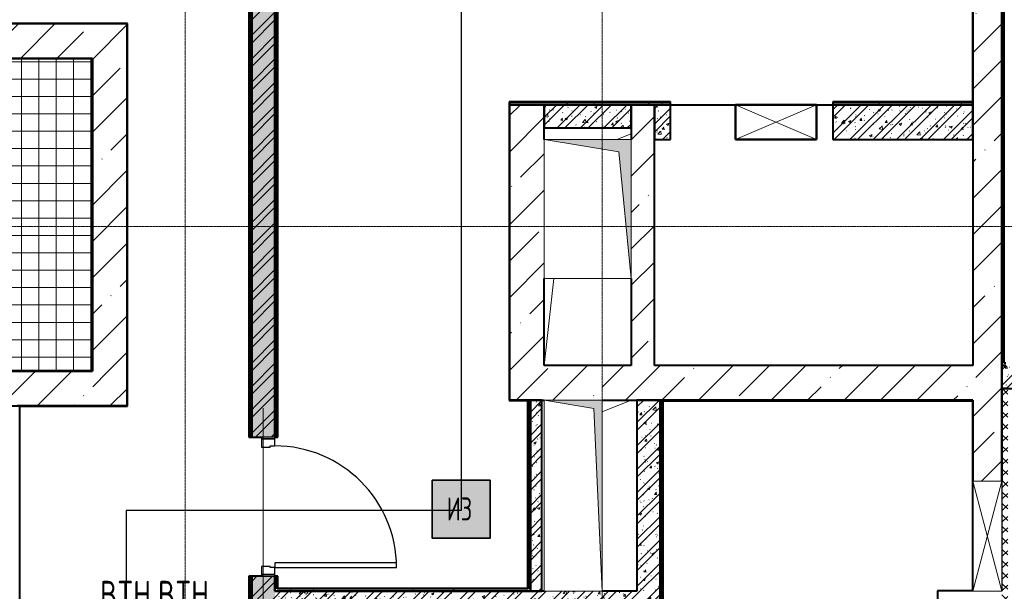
# Model space of a CAD drawing. Header units: millimetres. Extents: x -135639 to 224623, y -383017 to -59102.
# Tile 383 of 494: x 119986 to 128484, y -173771 to -168837. Entities that reach past the tile are written whole.
import ezdxf
from ezdxf.enums import TextEntityAlignment as Align

# ---------------------------------------------------------------- set-up
doc = ezdxf.new("R2010")
doc.units = ezdxf.units.MM
for name, pattern in [('CONTINOUS', [0]), ('Линия сетки', [25, 20, -2.5, 0, -2.5]), ('Невидимые', [5, 3, -2]), ('Штрих_3_1_5_', [4.5, 3, -1.5]), ('Штриховая_ш3 п1_5', [4.5, 3, -1.5])]:
    doc.linetypes.add(name, pattern=pattern)
for name, color, linetype, lineweight in [('A-000-MH_MASS', 7, 'Невидимые', 18), ('A-200-M_WALL', 7, 'Continuous', 18), ('A-200-M_WALL_EXT', 7, 'Continuous', 18), ('A-200-M_WALL_INT', 7, 'Continuous', 18), ('A-200-M_WALL_PAT', 7, 'Continuous', 40), ('A-314-M_WINDOW', 7, 'Continuous', 18), ('A-314-M_WINDOW_OPEN', 7, 'Continuous', 18), ('A-325-M_DOOR', 7, 'Continuous', 18), ('A-325-M_DOOR__FRAME', 7, 'Continuous', 30), ('A-325-M_DOOR_PANEL', 7, 'Continuous', 30), ('A-350-H_CEILING', 7, 'Continuous', 18), ('M-567-M_MECH_EQP', 7, 'Continuous', 18), ('S-280-M_STRUCT_FRAME', 7, 'Continuous', 18), ('Z-030-M_GRID', 7, 'Continuous', 9), ('Z-060-M_DETAIL', 7, 'Continuous', 18), ('ПС', 7, 'Continuous', 40), ('СС-011-ПОЖ-СИГНАЛИЗАЦИЯ', 1, 'Continuous', 30)]:
    doc.layers.add(name, color=color, linetype=linetype, lineweight=lineweight)
doc.layers.add('A-010-M_ROOM_SEPARATION', color=4, linetype='Штриховая_ш3 п1_5', lineweight=40, true_color=0x00ffff)
doc.styles.add('1111', font='isocpeur.ttf')
pattern_1 = [(50, (0, 0), (218.62117, -19.1268), [22.86, -251.46]), (355, (0, 0), (-42.29187, 229.2684), [18.288, -201.168]), (100.451, (18.22, -1.6), (176.33107, 210.13963), [19.428, -213.708]), (46.184, (0, 60.96), (325.29495, -50.45164), [34.29, -377.19]), (96.636, (27.1, 56.76), (284.883, 296.91266), [29.142, -320.562]), (351.184, (0, 60.96), (284.8858, 296.9107), [27.432, -301.752]), (21, (30.48, 45.72), (181.93753, -122.71832), [22.86, -251.46]), (326, (30.48, 45.72), (74.16223, 221.02618), [18.288, -201.168]), (71.451, (45.64, 35.5), (256.10035, 98.30526), [19.428, -213.708]), (37.5, (0, 0), (3.70639, 101.465895), [3.353, -195.377, 3.353, -200.863, -201.93]), (37.5, (0, 0), (3.70639, 101.465895), [-402.946, 3.353, -198.577]), (7.5, (0, 0), (80.18358, 120.21653), [3.353, -113.081, 3.353, -190.805, -76.962]), (7.5, (0, 0), (80.18358, 120.21653), [-310.591, 3.353, -73.609]), (327.5, (-67.97, 0), (162.708646, -6.87497), [3.353, -72.847, 3.353, -234.391, -315.468]), (327.5, (-67.97, 0), (162.708646, -6.87497), [-313.944, 3.353, -312.115]), (317.5, (-98.45, 0), (177.75468, 30.51183), [3.353, -95.707, 3.353, -154.534, -224.028]), (317.5, (-98.45, 0), (177.75468, 30.51183), [-256.946, 3.353, -220.675])]
pattern_2 = [(45, (0, 0), (-101.02788, 101.02788), []), (45, (67.35, 0), (-101.02788, 101.02788), [])]
pattern_3 = [(0, (0, 0), (406.4, 101.6), [33.528, -271.272, 33.528, -271.272, -1625.6]), (0, (0, 0), (406.4, 101.6), [-609.6, 33.528, -576.072, 33.528, -271.272, -711.2]), (0, (0, 0), (406.4, 101.6), [-1524, 33.528, -169.672, 33.528, -474.472]), (120, (152.4, 50.8), (-291.18818, 301.152724), [33.528, -271.272, 33.528, -271.272, -1625.6]), (120, (152.4, 50.8), (-291.18818, 301.152724), [-609.6, 33.528, -576.072, 33.528, -271.272, -711.2]), (120, (152.4, 50.8), (-291.18818, 301.152724), [-1524, 33.528, -169.672, 33.528, -474.472]), (240, (203.2, 254), (-115.21182, -402.752724), [33.528, -271.272, 33.528, -271.272, -1625.6]), (240, (203.2, 254), (-115.21182, -402.752724), [-609.6, 33.528, -576.072, 33.528, -271.272, -711.2]), (240, (203.2, 254), (-115.21182, -402.752724), [-1524, 33.528, -169.672, 33.528, -474.472])]
pattern_4 = [(45, (0, 0), (-314.309, 314.309), []), (45, (314.3, 0), (-314.309, 314.309), [555.625, -111.125, 3.353, -107.772])]

# ---------------------------------------------------------------- blocks, each defined once
blk = doc.blocks.new('101_Дверь_Однопольная - _ПЧ_Мет_1000х2000_Лифтовой холл_EI60_Л-4456088-B1_-7_650_')
at = {"layer": 'A-325-M_DOOR', "color": 253, "lineweight": 30, "true_color": 0xaaaaaa}
for p, q in [((-585, 100), (-600, 100)), ((-600, 100), (-600, -15)), ((-585, -15), (-585, 100)), ((600, 100), (585, 100)), ((585, 100), (585, -15)), ((600, -15), (600, 100)), ((-600, -15), (-585, -15)), ((585, -15), (600, -15))]:
    blk.add_line(p, q, dxfattribs=at)
at = {"layer": 'A-325-M_DOOR__FRAME', "color": 253, "true_color": 0xaaaaaa}
for p, q in [((-525, 100), (-585, 100)), ((-585, 100), (-585, -15)), ((-525, 60), (-525, 100)), ((585, 100), (525, 100)), ((525, 100), (525, 60)), ((585, -15), (585, 100)), ((-515, 60), (-525, 60)), ((-515, -15), (-515, 60)), ((525, 60), (515, 60)), ((515, 60), (515, -15)), ((-585, -15), (-515, -15)), ((515, -15), (585, -15))]:
    blk.add_line(p, q, dxfattribs=at)
at = {"layer": 'A-325-M_DOOR_PANEL', "color": 253, "true_color": 0xaaaaaa}
for p, q in [((525, 1150), (485, 1150)), ((485, 1150), (485, 100)), ((525, 100), (525, 1150)), ((485, 100), (525, 100))]:
    blk.add_line(p, q, dxfattribs=at)
blk.add_arc((525, 100), 1050, 90, 180, dxfattribs=at)
blk = doc.blocks.new('A_MEQ_OpeningShaft-Rectangular - ОВ-2726988-B1_-7_650_')
at = {"layer": 'Z-060-M_DETAIL', "true_color": 0xe2e2e2}
blk.add_hatch(color=254, dxfattribs=at).paths.add_polyline_path([(1200, 0), (0, 0), (0, -750), (107.1, -107.1), (1176.3, -2.3)])
at = {"layer": 'A-000-MH_MASS', "color": 253, "linetype": 'Continuous', "true_color": 0xaaaaaa}
for p, q in [((1200, 0), (0, 0)), ((0, 0), (0, -750)), ((1200, -750), (1200, 0)), ((0, -750), (1200, -750))]:
    blk.add_line(p, q, dxfattribs=at)
at = {"layer": 'Z-060-M_DETAIL', "color": 253, "true_color": 0xaaaaaa}
for p, q in [((1200, 0), (107.1, -107.1)), ((1200, -750), (1200, 0)), ((1200, 0), (0, 0)), ((0, 0), (0, -750)), ((107.1, -107.1), (1200, 0)), ((1200, 0), (1200, -750)), ((107.1, -107.1), (0, -750)), ((0, -750), (107.1, -107.1)), ((0, -750), (1200, -750)), ((0, -750), (1200, -750))]:
    blk.add_line(p, q, dxfattribs=at)
blk = doc.blocks.new('A_MEQ_OpeningShaft-Rectangular - ПД-2727064-B1_-7_650_')
at = {"layer": 'Z-060-M_DETAIL', "true_color": 0xe2e2e2}
blk.add_hatch(color=254, dxfattribs=at).paths.add_polyline_path([(1650, 0), (0, 0), (0, -500), (71.4, -71.4), (1587.5, -2.8)])
at = {"layer": 'A-000-MH_MASS', "color": 253, "linetype": 'Continuous', "true_color": 0xaaaaaa}
for p, q in [((1650, 0), (0, 0)), ((0, 0), (0, -500)), ((1650, -500), (1650, 0)), ((0, -500), (1650, -500))]:
    blk.add_line(p, q, dxfattribs=at)
at = {"layer": 'Z-060-M_DETAIL', "color": 253, "true_color": 0xaaaaaa}
for p, q in [((1650, 0), (71.4, -71.4)), ((1650, -500), (1650, 0)), ((1650, 0), (0, 0)), ((0, 0), (0, -500)), ((71.4, -71.4), (0, -500)), ((0, -500), (71.4, -71.4)), ((71.4, -71.4), (1650, 0)), ((1650, 0), (1650, -500)), ((0, -500), (1650, -500)), ((0, -500), (1650, -500))]:
    blk.add_line(p, q, dxfattribs=at)
blk = doc.blocks.new('ПР - _ПЧ_1200_200_Оп250-250_Шаг300_Арм16_Арм10-3250725-B1_-7_650_')
at = {"layer": 'S-280-M_STRUCT_FRAME', "color": 21, "true_color": 0xffaaaa}
for p, q in [((-850, 0), (850, 0)), ((-850, 0), (-600, 0)), ((-515, 0), (515, 0)), ((-515, 0), (515, 0)), ((600, 0), (850, 0))]:
    blk.add_line(p, q, dxfattribs=at)
blk = doc.blocks.new('135_SLK_GD_AR_rvt-1-B1_-7_650_')
at = {"layer": 'A-200-M_WALL_PAT', "lineweight": 9, "true_color": 0xaaaaaa}
h = blk.add_hatch(dxfattribs=at)
h.set_pattern_fill('FP_11', color=253, style=0, pattern_type=2)
h.set_pattern_definition(pattern_3)
h.paths.add_polyline_path([(130125, 15600), (130125, 19180), (130105, 19180), (130105, 15600)])
h.paths.add_polyline_path([(130125, 20380), (130125, 28770), (130105, 28770), (130105, 20380)])
h = blk.add_hatch(dxfattribs=at)
h.set_pattern_fill('FP_1', color=253, style=0, pattern_type=2)
h.set_pattern_definition(pattern_1)
h.paths.add_polyline_path([(130325, 20650), (130325, 28550), (130125, 28550), (130125, 20650)])
h = blk.add_hatch(dxfattribs=at)
h.set_pattern_fill('FP_2', color=253, style=0, pattern_type=2)
h.set_pattern_definition(pattern_2)
h.paths.add_polyline_path([(130325, 20650), (130325, 28550), (130125, 28550), (130125, 20650)])
h = blk.add_hatch(dxfattribs=at)
h.set_pattern_fill('FP_11', color=253, style=0, pattern_type=2)
h.set_pattern_definition(pattern_3)
h.paths.add_polyline_path([(130325, 19050), (130345, 19050), (130345, 19180), (130325, 19180), (130325, 19112.5)])
h.paths.add_polyline_path([(130345, 20380), (130345, 28530), (130325, 28530), (130325, 20380)])
h = blk.add_hatch(dxfattribs=at)
h.set_pattern_fill('FP_11', color=253, style=0, pattern_type=2)
h.set_pattern_definition(pattern_3)
h.paths.add_polyline_path([(136620, 23251.6), (136620, 25548.4), (136600, 25548.4), (136600, 23251.6)])
h = blk.add_hatch(dxfattribs=at)
h.set_pattern_fill('FP_11', color=253, style=0, pattern_type=2)
h.set_pattern_definition(pattern_3)
h.paths.add_polyline_path([(135140, 23250), (136348, 23250), (136348, 23270), (135140, 23270)])
h.paths.add_polyline_path([(133740, 23250), (133740, 23270), (132350, 23270), (132350, 23250)])
h = blk.add_hatch(dxfattribs=at)
h.set_pattern_fill('FP_1', color=253, style=0, pattern_type=2)
h.set_pattern_definition(pattern_1)
h.paths.add_polyline_path([(133400, 23050), (133400, 23250), (132650, 23250), (132650, 23050)])
h = blk.add_hatch(dxfattribs=at)
h.set_pattern_fill('FP_2', color=253, style=0, pattern_type=2)
h.set_pattern_definition(pattern_2)
h.paths.add_polyline_path([(133400, 23050), (133400, 23250), (132650, 23250), (132650, 23050)])
h = blk.add_hatch(dxfattribs=at)
h.set_pattern_fill('FP_1', color=253, style=0, pattern_type=2)
h.set_pattern_definition(pattern_1)
h.paths.add_polyline_path([(133740, 22950), (133740, 23250), (133600, 23250), (133600, 22950)])
h = blk.add_hatch(dxfattribs=at)
h.set_pattern_fill('FP_2', color=253, style=0, pattern_type=2)
h.set_pattern_definition(pattern_2)
h.paths.add_polyline_path([(133740, 22950), (133740, 23250), (133600, 23250), (133600, 22950)])
h = blk.add_hatch(dxfattribs=at)
h.set_pattern_fill('FP_1', color=253, style=0, pattern_type=2)
h.set_pattern_definition(pattern_1)
h.paths.add_polyline_path([(136350, 22950), (136350, 23250), (135140, 23250), (135140, 22950), (135356, 22950)])
h = blk.add_hatch(dxfattribs=at)
h.set_pattern_fill('FP_2', color=253, style=0, pattern_type=2)
h.set_pattern_definition(pattern_2)
h.paths.add_polyline_path([(136350, 22950), (136350, 23250), (135140, 23250), (135140, 22950), (135356, 22950)])
h = blk.add_hatch(dxfattribs=at)
h.set_pattern_fill('FP_11', color=253, style=0, pattern_type=2)
h.set_pattern_definition(pattern_3)
h.paths.add_polyline_path([(136620, 22998.4), (136620, 23251.6), (136600, 23251.6), (136600, 22998.4)])
h = blk.add_hatch(dxfattribs=at)
h.set_pattern_fill('FP_11', color=253, style=0, pattern_type=2)
h.set_pattern_definition(pattern_3)
h.paths.add_polyline_path([(136620, 21000), (136620, 22998.4), (136600, 22998.4), (136600, 21000)])
h = blk.add_hatch(dxfattribs=at)
h.set_pattern_fill('FP_1', color=253, style=0, pattern_type=2)
h.set_pattern_definition(pattern_1)
h.paths.add_polyline_path([(140780, 20800), (140800, 20800), (140800, 21000), (136600, 21000), (136600, 20800), (140735.3, 20800)])
h = blk.add_hatch(dxfattribs=at)
h.set_pattern_fill('FP_2', color=253, style=0, pattern_type=2)
h.set_pattern_definition(pattern_2)
h.paths.add_polyline_path([(140780, 20800), (140800, 20800), (140800, 21000), (136600, 21000), (136600, 20800), (140735.3, 20800)])
h = blk.add_hatch(dxfattribs=at)
h.set_pattern_fill('FP_11', color=253, style=0, pattern_type=2)
h.set_pattern_definition(pattern_3)
h.paths.add_polyline_path([(140765, 21000), (140780, 21000), (140780, 21020), (136620, 21020), (136620, 21000), (140735.3, 21000)])
h = blk.add_hatch(dxfattribs=at)
h.set_pattern_fill('FP_10', color=253, style=0, pattern_type=2)
h.set_pattern_definition([(45, (0, 0), (-49.497475, 49.497475), []), (135, (0, 0), (-49.497475, -49.497475), [])])
h.paths.add_polyline_path([(136600, 15600), (136650, 15600), (136650, 20800), (136600, 20800), (136600, 16451.3)])
h = blk.add_hatch(dxfattribs=at)
h.set_pattern_fill('FP_11', color=253, style=0, pattern_type=2)
h.set_pattern_definition(pattern_3)
h.paths.add_polyline_path([(132530, 19070), (132530, 20698), (132510, 20698), (132510, 19070)])
h = blk.add_hatch(dxfattribs=at)
h.set_pattern_fill('FP_1', color=253, style=0, pattern_type=2)
h.set_pattern_definition(pattern_1)
h.paths.add_polyline_path([(132530, 19050), (132630, 19050), (132630, 20700), (132530, 20700), (132530, 19112.5)])
h = blk.add_hatch(dxfattribs=at)
h.set_pattern_fill('FP_2', color=253, style=0, pattern_type=2)
h.set_pattern_definition(pattern_2)
h.paths.add_polyline_path([(132530, 19050), (132630, 19050), (132630, 20700), (132530, 20700), (132530, 19112.5)])
h = blk.add_hatch(dxfattribs=at)
h.set_pattern_fill('FP_1', color=253, style=0, pattern_type=2)
h.set_pattern_definition(pattern_1)
h.paths.add_polyline_path([(133473, 19050), (133650, 19050), (133650, 20700), (133450, 20700), (133450, 19050)])
h = blk.add_hatch(dxfattribs=at)
h.set_pattern_fill('FP_2', color=253, style=0, pattern_type=2)
h.set_pattern_definition(pattern_2)
h.paths.add_polyline_path([(133473, 19050), (133650, 19050), (133650, 20700), (133450, 20700), (133450, 19050)])
h = blk.add_hatch(dxfattribs=at)
h.set_pattern_fill('FP_11', color=253, style=0, pattern_type=2)
h.set_pattern_definition(pattern_3)
h.paths.add_polyline_path([(133670, 18830), (133670, 20700), (133650, 20700), (133650, 18830)])
h = blk.add_hatch(dxfattribs=at)
h.set_pattern_fill('FP_1', color=253, style=0, pattern_type=2)
h.set_pattern_definition(pattern_1)
h.paths.add_polyline_path([(130125, 15600), (130325, 15600), (130325, 19180), (130125, 19180), (130125, 15786)])
h.paths.add_polyline_path([(130210, 20380), (130325, 20380), (130325, 20650), (130125, 20650), (130125, 20380)])
h = blk.add_hatch(dxfattribs=at)
h.set_pattern_fill('FP_2', color=253, style=0, pattern_type=2)
h.set_pattern_definition(pattern_2)
h.paths.add_polyline_path([(130125, 15600), (130325, 15600), (130325, 19180), (130125, 19180), (130125, 15786)])
h.paths.add_polyline_path([(130210, 20380), (130325, 20380), (130325, 20650), (130125, 20650), (130125, 20380)])
h = blk.add_hatch(dxfattribs=at)
h.set_pattern_fill('FP_1', color=253, style=0, pattern_type=2)
h.set_pattern_definition(pattern_1)
h.paths.add_polyline_path([(131590, 18850), (133650, 18850), (133650, 19050), (130325, 19050), (130325, 18850)])
h = blk.add_hatch(dxfattribs=at)
h.set_pattern_fill('FP_2', color=253, style=0, pattern_type=2)
h.set_pattern_definition(pattern_2)
h.paths.add_polyline_path([(131590, 18850), (133650, 18850), (133650, 19050), (130325, 19050), (130325, 18850)])
h = blk.add_hatch(dxfattribs=at)
h.set_pattern_fill('FP_11', color=253, style=0, pattern_type=2)
h.set_pattern_definition(pattern_3)
h.paths.add_polyline_path([(132530, 19050), (132530, 19070), (130345, 19070), (130345, 19050), (131590, 19050)])
at = {"layer": 'A-350-H_CEILING', "true_color": 0xaaaaaa}
h = blk.add_hatch(dxfattribs=at)
h.set_pattern_fill('FP_13', color=253, style=0, pattern_type=2)
h.set_pattern_definition([(0, (0, 0), (0, 150), []), (90, (0, 0), (-150, 9e-15), [])])
h.paths.add_polyline_path([(128750, 20950), (128750, 23650), (126850, 23650), (126850, 23470), (126800, 23469), (126800, 22631), (126850, 22630), (126850, 20950), (127823.9, 20950)])
h.paths.add_polyline_path([(124255, 22450), (124295, 22450), (124295, 21610), (124255, 21610), (124255, 22006.9)])
h.paths.add_polyline_path([(126800, 20950), (126800, 22450), (125095, 22450), (125094, 22500), (124256, 22500), (124255, 22450), (124125, 22450), (124125, 20950), (124295, 20950)])
h.paths.add_polyline_path([(122350, 20950), (124075, 20950), (124075, 22450), (123945, 22450), (123944, 22500), (123106, 22500), (123105, 22450), (121400, 22450), (121400, 20950), (122174.8, 20950)])
h.paths.add_polyline_path([(121350, 20950), (121350, 22450), (121220, 22450), (121219, 22500), (120381, 22500), (120380, 22450), (118800, 22450), (118800, 20950), (120291.8, 20950)])
h.paths.add_polyline_path([(123905, 21610), (123905, 22450), (123945, 22450), (123945, 21610)])
h.paths.add_polyline_path([(121180, 21610), (121180, 22450), (121220, 22450), (121220, 21610)])
h.paths.add_polyline_path([(127690, 23430), (126850, 23430), (126850, 23470), (127690, 23470)])
at = {"color": 253, "lineweight": 18, "true_color": 0xaaaaaa}
for p, q in [((133400, 23000), (133276.2, 22950)), ((132731.8, 21750), (132650, 21000)), ((133400, 20700), (133150, 20599))]:
    blk.add_line(p, q, dxfattribs=at)
at = {"layer": 'A-010-M_ROOM_SEPARATION', "color": 131, "linetype": 'Штрих_3_1_5_', "true_color": 0xaaffff}
for p, q in [((133740, 23250), (134300, 23250)), ((135000, 23250), (135140, 23250))]:
    blk.add_line(p, q, dxfattribs=at)
at = {"layer": 'A-200-M_WALL', "color": 253, "lineweight": 40, "true_color": 0xaaaaaa}
for p, q in [((130105, 28770), (130105, 20380)), ((130125, 28550), (130125, 20650)), ((130125, 20650), (130125, 28550)), ((130345, 20380), (130345, 28525)), ((136620, 23251.6), (136620, 25548.4)), ((132348, 23270), (132350, 23270)), ((133740, 23270), (132350, 23270)), ((132350, 23270), (132350, 23250)), ((136348, 23270), (135140, 23270)), ((136348, 23275), (136348, 23270)), ((136348, 23270), (136348, 23250)), ((136620, 22998.4), (136620, 23251.6)), ((136620, 21020), (136620, 22998.4)), ((136635, 21020), (136620, 21020)), ((136620, 21000), (136635, 21000)), ((132530, 20698), (132510, 20698)), ((132510, 20698), (132510, 19075)), ((133650, 20700), (133650, 20695)), ((133650, 19050), (133650, 20695)), ((133650, 20695), (133650, 19050)), ((133670, 20695), (133670, 20700)), ((133670, 18830), (133670, 20695)), ((130125, 20650), (130125, 20380)), ((130125, 20380), (130125, 20650)), ((130325, 20380), (130325, 20650)), ((130325, 20650), (130325, 20380)), ((130105, 19180), (130105, 15600)), ((130125, 19180), (130125, 15600)), ((130125, 15600), (130125, 19180)), ((130325, 19050), (130325, 19180)), ((130325, 19180), (130325, 19050)), ((130345, 19070), (130345, 19180)), ((130350, 19070), (130345, 19070)), ((132510, 19070), (130350, 19070)), ((132510, 19075), (132510, 19070)), ((132630, 19050), (132530, 19050)), ((132530, 19050), (132630, 19050))]:
    blk.add_line(p, q, dxfattribs=at)
at = {"layer": 'A-200-M_WALL_INT', "color": 253, "lineweight": 40, "true_color": 0xaaaaaa}
for p, q in [((130100, 28775), (130100, 20380)), ((130325, 20650), (130325, 28550)), ((130325, 28525), (130325, 20650)), ((130350, 20380), (130350, 28525)), ((136348, 25525), (136348, 23275)), ((136350, 23275), (136350, 25550)), ((136600, 25548.4), (136600, 23251.6)), ((129052, 23952), (126373, 23952)), ((126375, 23950), (129050, 23950)), ((129050, 23950), (129050, 20650)), ((129052, 23950), (129052, 23952)), ((129052, 20648), (129052, 23950)), ((126373, 23648), (128748, 23648)), ((128750, 23650), (126375, 23650)), ((128748, 23648), (128748, 20952)), ((128750, 23648), (128750, 23650)), ((128750, 20952), (128750, 23648)), ((132350, 23275), (132348, 23275)), ((132348, 23275), (132348, 23270)), ((132348, 23270), (132348, 20700)), ((133740, 23275), (132350, 23275)), ((132350, 20700), (132350, 23250)), ((132350, 23250), (133740, 23250)), ((133400, 23250), (132650, 23250)), ((132650, 23250), (132650, 23050)), ((133400, 23050), (133400, 23250)), ((133740, 23250), (133600, 23250)), ((133600, 23250), (133600, 22950)), ((133740, 23250), (133740, 23275)), ((133740, 22950), (133740, 23250)), ((136348, 23275), (135140, 23275)), ((135140, 23275), (135140, 23250)), ((136350, 23250), (135140, 23250)), ((135140, 23250), (135140, 22950)), ((135140, 23250), (136348, 23250)), ((136348, 23250), (136350, 23250)), ((136350, 23250), (136350, 23275)), ((136350, 22950), (136350, 23250)), ((136600, 23251.6), (136600, 22998.4)), ((132650, 23050), (133400, 23050)), ((133600, 22950), (133740, 22950)), ((135140, 22950), (136350, 22950)), ((136600, 22998.4), (136600, 21000)), ((136635, 21000), (136600, 21000)), ((136600, 21000), (136600, 20800)), ((136600, 21000), (136620, 21000)), ((128748, 20952), (118802, 20952)), ((122800, 20950), (128750, 20950)), ((128750, 20950), (128750, 20952)), ((136600, 20800), (140800, 20800)), ((136650, 20800), (136600, 20800)), ((136600, 20800), (136600, 20000)), ((132348, 20700), (132348, 20698)), ((132348, 20698), (132505, 20698)), ((132530, 20700), (132350, 20700)), ((132505, 20698), (132505, 19075)), ((132630, 20700), (132530, 20700)), ((132530, 20700), (132530, 19050)), ((132530, 20698), (132530, 20700)), ((132530, 19075), (132530, 20698)), ((132630, 19050), (132630, 20700)), ((133450, 20700), (133450, 19050)), ((133650, 20700), (133450, 20700)), ((133650, 20695), (133650, 20700)), ((133670, 20700), (133650, 20700)), ((136345, 20700), (133670, 20700)), ((133675, 20695), (136345, 20695)), ((133675, 18825), (133675, 20695)), ((136350, 20700), (136345, 20700)), ((136345, 20695), (136345, 19055)), ((136350, 20000), (136350, 20700)), ((128125, 20650), (128100, 20650)), ((128125, 15575), (128125, 20650)), ((129050, 20650), (128125, 20650)), ((128125, 20650), (128125, 20648)), ((128125, 20648), (129050, 20648)), ((129050, 20648), (129052, 20648)), ((130100, 20380), (130125, 20380)), ((130125, 20380), (130210, 20380)), ((130325, 20380), (130350, 20380)), ((130125, 19180), (130100, 19180)), ((130100, 19180), (130100, 15600)), ((130210, 19180), (130125, 19180)), ((130350, 19180), (130325, 19180)), ((130350, 19075), (130350, 19180)), ((132530, 19050), (130325, 19050)), ((130325, 19050), (130345, 19050)), ((130345, 19050), (130350, 19050)), ((132505, 19075), (130350, 19075)), ((130350, 19050), (132530, 19050)), ((132530, 19070), (132530, 19075)), ((132530, 19050), (132530, 19070)), ((132650, 19050), (132630, 19050)), ((133450, 19050), (133150, 19050)), ((133650, 18850), (133650, 19050)), ((133650, 19050), (133650, 18850)), ((136050, 19055), (136045, 19055)), ((136045, 19055), (136045, 18550)), ((136345, 19055), (136050, 19055))]:
    blk.add_line(p, q, dxfattribs=at)
at = {"layer": 'A-325-M_DOOR', "color": 253, "lineweight": 18, "true_color": 0xaaaaaa, "rotation": 269.9999999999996}
blk.add_blockref('101_Дверь_Однопольная - _ПЧ_Мет_1000х2000_Лифтовой холл_EI60_Л-4456088-B1_-7_650_', (130225, 19780), dxfattribs=at)
at = {"layer": 'M-567-M_MECH_EQP', "color": 253, "lineweight": 18, "true_color": 0xaaaaaa, "rotation": 269.9999999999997}
for name, p in [('A_MEQ_OpeningShaft-Rectangular - ОВ-2726988-B1_-7_650_', (133400, 22950)), ('A_MEQ_OpeningShaft-Rectangular - ПД-2727064-B1_-7_650_', (133150, 20700))]:
    blk.add_blockref(name, p, dxfattribs=at)
at = {"layer": 'S-280-M_STRUCT_FRAME', "color": 253, "lineweight": 18, "true_color": 0xaaaaaa, "rotation": 269.9999999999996}
blk.add_blockref('ПР - _ПЧ_1200_200_Оп250-250_Шаг300_Арм16_Арм10-3250725-B1_-7_650_', (130225, 19780), dxfattribs=at)
blk = doc.blocks.new('231_Отверстие прямоуг _Окно_Стена_-Без выреза - Отв_КР для раскоса-1467669-B1_-7_650_')
at = {"layer": 'A-314-M_WINDOW_OPEN', "color": 253, "true_color": 0xaaaaaa}
for p, q in [((-350, 126), (600, 126)), ((600, -126), (-350, -126))]:
    blk.add_line(p, q, dxfattribs=at)
at = {"layer": 'A-314-M_WINDOW_OPEN', "color": 253, "lineweight": 9, "true_color": 0xaaaaaa}
for p, q in [((-150, 126), (-350, 126)), ((400, -126), (600, -126))]:
    blk.add_line(p, q, dxfattribs=at)
blk = doc.blocks.new('231_Отверстие прямоуг _Окно_Стена_-Без выреза - Отв_КР для раскоса-1467536-B1_-7_650_')
at = {"layer": 'A-314-M_WINDOW_OPEN', "color": 253, "true_color": 0xaaaaaa}
for p, q in [((-350, 126), (600, 126)), ((600, 126), (-350, 126)), ((600, -126), (-350, -126)), ((-350, -126), (600, -126))]:
    blk.add_line(p, q, dxfattribs=at)
at = {"layer": 'A-314-M_WINDOW_OPEN', "color": 253, "lineweight": 9, "true_color": 0xaaaaaa}
for p, q in [((410, 126), (-350, 126)), ((600, 126), (410, 126)), ((-350, -126), (-160, -126)), ((-160, -126), (600, -126))]:
    blk.add_line(p, q, dxfattribs=at)
at = {"layer": 'Z-060-M_DETAIL', "color": 253, "true_color": 0xaaaaaa}
for p, q in [((-350, 125), (-350, -125)), ((600, 125), (-350, 125)), ((600, 125), (-350, -125)), ((-350, 125), (600, -125)), ((600, 125), (600, -125)), ((-350, -125), (600, -125))]:
    blk.add_line(p, q, dxfattribs=at)
blk = doc.blocks.new('231_Отверстие прямоуг _Окно_Стена_ - Отверстие-1682215-B1_-7_650_')
at = {"layer": 'A-314-M_WINDOW', "color": 253, "lineweight": 50, "true_color": 0xaaaaaa}
for p, q in [((-225, -150), (-225, 150)), ((-225, 150), (475, 150)), ((475, 150), (475, -150)), ((475, -150), (-225, -150))]:
    blk.add_line(p, q, dxfattribs=at)
at = {"layer": 'Z-060-M_DETAIL', "color": 253, "true_color": 0xaaaaaa}
for p, q in [((-225, 150), (-225, -150)), ((475, 150), (-225, 150)), ((475, 150), (-225, -150)), ((-225, 150), (475, -150)), ((475, 150), (475, -150)), ((-225, -150), (475, -150))]:
    blk.add_line(p, q, dxfattribs=at)
blk = doc.blocks.new('135_SLK_K4_KR_rvt-1-B1_-7_650_')
at = {"layer": 'A-200-M_WALL_PAT', "lineweight": 9, "true_color": 0xaaaaaa}
h = blk.add_hatch(dxfattribs=at)
h.set_pattern_fill('FP_20', color=253, style=0, pattern_type=2)
h.set_pattern_definition(pattern_4)
h.paths.add_polyline_path([(136478.2, 20000), (136600, 20000), (136600, 29450), (136350, 29450), (136350, 20000), (136456.1, 20000)])
h = blk.add_hatch(dxfattribs=at)
h.set_pattern_fill('FP_20', color=253, style=0, pattern_type=2)
h.set_pattern_definition(pattern_4)
h.paths.add_polyline_path([(128750, 23650), (128750, 23950), (126375, 23950), (126375, 23650), (127823.9, 23650)])
h.paths.add_polyline_path([(122174.8, 23650), (122225, 23650), (122225, 23950), (118800, 23950), (118800, 23650), (120291.8, 23650)])
h = blk.add_hatch(dxfattribs=at)
h.set_pattern_fill('FP_20', color=253, style=0, pattern_type=2)
h.set_pattern_definition(pattern_4)
h.paths.add_polyline_path([(129050, 20950), (129050, 23950), (128750, 23950), (128750, 20950)])
h = blk.add_hatch(dxfattribs=at)
h.set_pattern_fill('FP_20', color=253, style=0, pattern_type=2)
h.set_pattern_definition(pattern_4)
h.paths.add_polyline_path([(132650, 21000), (132650, 23250), (132350, 23250), (132350, 21000)])
h = blk.add_hatch(dxfattribs=at)
h.set_pattern_fill('FP_20', color=253, style=0, pattern_type=2)
h.set_pattern_definition(pattern_4)
h.paths.add_polyline_path([(133400, 21000), (133600, 21000), (133600, 23250), (133400, 23250), (133400, 21750)])
h = blk.add_hatch(dxfattribs=at)
h.set_pattern_fill('FP_20', color=253, style=0, pattern_type=2)
h.set_pattern_definition(pattern_4)
h.paths.add_polyline_path([(136350, 20700), (136350, 21000), (132350, 21000), (132350, 20700), (135356, 20700)])
h = blk.add_hatch(dxfattribs=at)
h.set_pattern_fill('FP_20', color=253, style=0, pattern_type=2)
h.set_pattern_definition(pattern_4)
h.paths.add_polyline_path([(129050, 20650), (129050, 20950), (122800, 20950), (122800, 20650), (127823.9, 20650)])
at = {"layer": 'A-200-M_WALL_EXT', "color": 253, "lineweight": 40, "true_color": 0xaaaaaa}
for p, q in [((136600, 20000), (136600, 29450)), ((136350, 27800), (136350, 21000)), ((128750, 23950), (126375, 23950)), ((129050, 23950), (128750, 23950)), ((129050, 20950), (129050, 23950)), ((126375, 23650), (128750, 23650)), ((128750, 23650), (128750, 20950)), ((132350, 23250), (132350, 21000)), ((132650, 23250), (132350, 23250)), ((132650, 22950), (132650, 23250)), ((133600, 23250), (133400, 23250)), ((133400, 23250), (133400, 22950)), ((133600, 21000), (133600, 23250)), ((132650, 21000), (132650, 21750)), ((133400, 21750), (133400, 21000)), ((132350, 21000), (132350, 20700)), ((133400, 21000), (132650, 21000)), ((136350, 21000), (133600, 21000)), ((128750, 20950), (122800, 20950)), ((129050, 20650), (129050, 20950)), ((132350, 20700), (132650, 20700)), ((133150, 20700), (136350, 20700)), ((136350, 20700), (136350, 20000)), ((122800, 20650), (129050, 20650))]:
    blk.add_line(p, q, dxfattribs=at)
at = {"layer": 'A-314-M_WINDOW', "color": 253, "lineweight": 18, "true_color": 0xaaaaaa}
for name, p, rotation in [('231_Отверстие прямоуг _Окно_Стена_ - Отверстие-1682215-B1_-7_650_', (134775, 23100), 180), ('231_Отверстие прямоуг _Окно_Стена_-Без выреза - Отв_КР для раскоса-1467669-B1_-7_650_', (136475, 19400), 90), ('231_Отверстие прямоуг _Окно_Стена_-Без выреза - Отв_КР для раскоса-1467536-B1_-7_650_', (136475, 19400), 90)]:
    blk.add_blockref(name, p, dxfattribs=dict(at, rotation=rotation))
blk = doc.blocks.new('-1 эт')
at = {"layer": 'Z-030-M_GRID', "color": 253, "linetype": 'Линия сетки', "true_color": 0xaaaaaa}
for p, q in [((129550, -19693.2), (129550, 133719.9)), ((133150, -19693), (133150, 133719.9)), ((155950.1, 22200), (-3679.7, 22200))]:
    blk.add_line(p, q, dxfattribs=at)
at = {"lineweight": 5}
for name in ['135_SLK_GD_AR_rvt-1-B1_-7_650_', '135_SLK_K4_KR_rvt-1-B1_-7_650_']:
    blk.add_blockref(name, (0, 0), dxfattribs=at)
blk = doc.blocks.new('*U4706')
at = {"lineweight": 35, "true_color": 0xffffff}
h = blk.add_hatch(color=7, dxfattribs=at)
h.dxf.hatch_style = 1
h.paths.add_polyline_path([(0, 499.6), (0, 0), (499.6, 0), (499.6, 499.6)])
at = {"color": 1, "linetype": 'ByBlock', "lineweight": -2}
for p, q in [((289.5, 426.3), (166.9, 249.8)), ((166.9, 249.8), (332.7, 249.8)), ((332.7, 249.8), (219.3, 86.3))]:
    blk.add_line(p, q, dxfattribs=at)
at = {"color": 1, "linetype": 'ByBlock', "lineweight": -2, "ltscale": 0.1}
blk.add_lwpolyline([(0, 499.6), (499.6, 499.6), (499.6, 0), (0, 0)], close=True, dxfattribs=at)
at = {"color": 1, "linetype": 'ByBlock', "lineweight": -2, "ltscale": 1000, "style": '1111'}
blk.add_text('A', height=128.1, dxfattribs=at).set_placement((403.4, 49.2), align=Align.CENTER)
at = {"color": 0, "linetype": 'ByBlock', "lineweight": -2, "style": '1111'}
blk.add_attdef('INDEX', (-63.3, -234.7), '', height=125, dxfattribs=at)
at = {"color": 0, "linetype": 'ByBlock', "lineweight": -2, "style": '1111', "flags": 1}
for tag, p in [('NAME_DEVICE', (-64.1, -421.2)), ('NUM_POM', (-81.6, -847))]:
    blk.add_attdef(tag, p, '', height=125, dxfattribs=at)
at = {"color": 0, "linetype": 'ByBlock', "lineweight": -2, "style": '1111', "width": 0.7}
blk.add_attdef('NUM_DEVICE', (-64.1, -629.5), '', height=125, dxfattribs=at)
blk = doc.blocks.new('adsaSD')
at = {"lineweight": 35, "true_color": 0xffffff}
h = blk.add_hatch(color=7, dxfattribs=at)
h.dxf.hatch_style = 1
h.paths.add_polyline_path([(141115, 88547), (141115, 87547), (142114, 87547), (142114, 88547)])
at = {"color": 1, "linetype": 'ByBlock', "lineweight": 35, "ltscale": 50, "elevation": 0}
blk.add_lwpolyline([(141115, 88547), (142114, 88547), (142114, 87547), (141115, 87547)], close=True, dxfattribs=at)
at = {"color": 1, "linetype": 'ByBlock', "lineweight": -2, "ltscale": 1000, "style": '1111', "width": 0.7}
blk.add_text('ИЗ', height=400, dxfattribs=at).set_placement((141585, 87853, 0), align=Align.CENTER)

msp = doc.modelspace()

# ---------------------------------------------------------------- linework, layer by layer
at = {"layer": 'СС-011-ПОЖ-СИГНАЛИЗАЦИЯ', "lineweight": 30}
msp.add_lwpolyline([(96992.5, -169312.5), (107187.8, -169312.5), (107187.8, -164840.9), (109789.5, -164840.9), (109789.5, -166816.1), (107682.5, -166816.1), (107682.5, -169850.2), (116985.8, -169850.2), (116985.8, -168549.5), (123796.2, -168549.5), (123796.2, -173074.7), (120905.9, -173074.7), (120905.9, -174230.8), (127001.2, -174230.8), (127001.2, -176136.8), (122302.2, -176136.8), (122302.2, -178814), (124289.2, -178814), (124289.2, -181835.9)], dxfattribs=at)

# ---------------------------------------------------------------- block references
msp.add_blockref('-1 эт', (-8136.8, -192821.5))
at = {"color": 5, "xscale": 0.5, "yscale": 0.5, "zscale": 0.5}
msp.add_blockref('adsaSD', (52988.8, -217086.9, 0), dxfattribs=at)
at = {"layer": 'ПС', "color": 7, "linetype": 'CONTINOUS', "lineweight": 30, "ltscale": 100}
ref = msp.add_blockref('*U4706', (120636.8, -174521.5), dxfattribs=dict(at, xscale=1.000736, yscale=1.000736, zscale=1.000736))
ref.add_attrib('NUM_DEVICE', 'BTH', dxfattribs={"layer": '0', "color": 0, "linetype": 'ByBlock', "lineweight": -2, "ltscale": 100, "height": 250.18, "style": '1111', "width": 0.7}).set_placement((120898.6, -173931), align=Align.CENTER)
ref = msp.add_blockref('*U4706', (121136.8, -174521.5), dxfattribs=dict(at, xscale=1.000736, yscale=1.000736, zscale=1.000736))
ref.add_attrib('NUM_DEVICE', 'BTH', dxfattribs={"layer": '0', "color": 0, "linetype": 'ByBlock', "lineweight": -2, "ltscale": 100, "height": 250.18, "style": '1111', "width": 0.7}).set_placement((121398.5, -173931), align=Align.CENTER)

doc.saveas('drawing.dxf')
